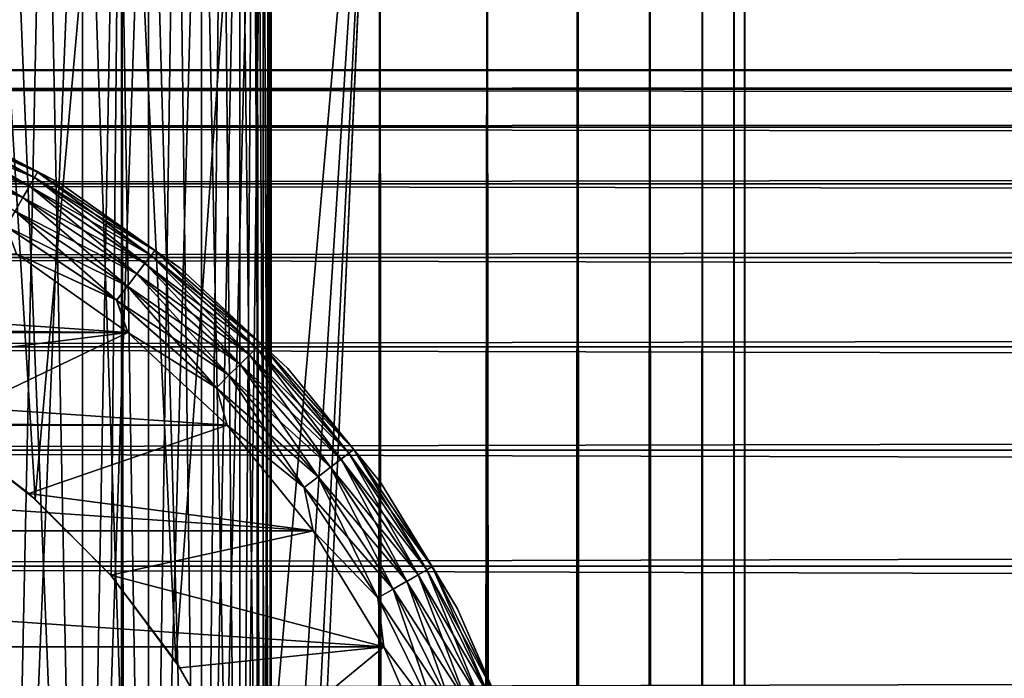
# Model space of a CAD drawing. Extents: x -265 to 265, y 0 to 1307.
# Tile 274 of 356: x -244 to -232, y 1285 to 1293. Entities that reach past the tile are written whole.
import ezdxf

# ---------------------------------------------------------------- set-up
doc = ezdxf.new("R2010")
doc.units = 0
doc.header["$LTSCALE"] = 81.481481
for name, color, linetype in [('100', 7, 'CONTINUOUS'), ('104', 7, 'CONTINUOUS'), ('113', 7, 'CONTINUOUS'), ('3', 7, 'CONTINUOUS'), ('83', 7, 'CONTINUOUS'), ('84', 7, 'CONTINUOUS'), ('90', 7, 'CONTINUOUS'), ('93', 7, 'CONTINUOUS'), ('94', 7, 'CONTINUOUS'), ('96', 7, 'CONTINUOUS')]:
    doc.layers.add(name, color=color, linetype=linetype)

msp = doc.modelspace()

# ---------------------------------------------------------------- linework, layer by layer
at = {"layer": '100', "color": 7, "linetype": 'CONTINUOUS'}
for points in [[(-243.513, 1291.237, -74.223), (-245.063, 1291.919, -74.434), (-245.035, 1291.987, -74.223), (-243.513, 1291.237, -74.223)], [(-244.821, 1291.924, -74), (-243.513, 1291.237, -74.223), (-245.035, 1291.987, -74.223), (-244.821, 1291.924, -74)], [(-243.55, 1291.172, -74.434), (-245.109, 1291.809, -74.624), (-245.063, 1291.919, -74.434), (-243.55, 1291.172, -74.434)], [(-243.55, 1291.172, -74.434), (-245.063, 1291.919, -74.434), (-243.513, 1291.237, -74.223), (-243.55, 1291.172, -74.434)], [(-244.821, 1291.924, -74), (-243.245, 1291.107, -74), (-243.513, 1291.237, -74.223), (-244.821, 1291.924, -74)], [(-243.609, 1291.069, -74.624), (-245.169, 1291.662, -74.782), (-245.109, 1291.809, -74.624), (-243.609, 1291.069, -74.624)], [(-243.609, 1291.069, -74.624), (-245.109, 1291.809, -74.624), (-243.55, 1291.172, -74.434), (-243.609, 1291.069, -74.624)], [(-243.689, 1290.932, -74.782), (-245.242, 1291.487, -74.901), (-245.169, 1291.662, -74.782), (-243.689, 1290.932, -74.782)], [(-243.689, 1290.932, -74.782), (-245.169, 1291.662, -74.782), (-243.609, 1291.069, -74.624), (-243.689, 1290.932, -74.782)], [(-243.783, 1290.767, -74.901), (-245.242, 1291.487, -74.901), (-243.689, 1290.932, -74.782), (-243.783, 1290.767, -74.901)], [(-242.146, 1290.235, -74.434), (-243.609, 1291.069, -74.624), (-243.55, 1291.172, -74.434), (-242.146, 1290.235, -74.434)], [(-242.101, 1290.294, -74.223), (-243.55, 1291.172, -74.434), (-243.513, 1291.237, -74.223), (-242.101, 1290.294, -74.223)], [(-242.146, 1290.235, -74.434), (-243.55, 1291.172, -74.434), (-242.101, 1290.294, -74.223), (-242.146, 1290.235, -74.434)], [(-243.245, 1291.107, -74), (-242.101, 1290.294, -74.223), (-243.513, 1291.237, -74.223), (-243.245, 1291.107, -74)], [(-242.219, 1290.14, -74.624), (-243.689, 1290.932, -74.782), (-243.609, 1291.069, -74.624), (-242.219, 1290.14, -74.624)], [(-242.219, 1290.14, -74.624), (-243.609, 1291.069, -74.624), (-242.146, 1290.235, -74.434), (-242.219, 1290.14, -74.624)], [(-243.245, 1291.107, -74), (-241.796, 1290.084, -74), (-242.101, 1290.294, -74.223), (-243.245, 1291.107, -74)], [(-242.316, 1290.014, -74.782), (-243.783, 1290.767, -74.901), (-243.689, 1290.932, -74.782), (-242.316, 1290.014, -74.782)], [(-242.316, 1290.014, -74.782), (-243.689, 1290.932, -74.782), (-242.219, 1290.14, -74.624), (-242.316, 1290.014, -74.782)], [(-242.431, 1289.864, -74.901), (-243.889, 1290.584, -74.975), (-243.783, 1290.767, -74.901), (-242.431, 1289.864, -74.901)], [(-242.431, 1289.864, -74.901), (-243.783, 1290.767, -74.901), (-242.316, 1290.014, -74.782), (-242.431, 1289.864, -74.901)], [(-242.56, 1289.696, -74.975), (-243.765, 1290.253, -75), (-243.889, 1290.584, -74.975), (-242.56, 1289.696, -74.975)], [(-242.56, 1289.696, -74.975), (-243.889, 1290.584, -74.975), (-242.431, 1289.864, -74.901), (-242.56, 1289.696, -74.975)], [(-242.427, 1289.309, -75), (-243.765, 1290.253, -75), (-242.56, 1289.696, -74.975), (-242.427, 1289.309, -75)], [(-240.878, 1289.122, -74.434), (-242.219, 1290.14, -74.624), (-242.146, 1290.235, -74.434), (-240.878, 1289.122, -74.434)], [(-240.825, 1289.175, -74.223), (-242.146, 1290.235, -74.434), (-242.101, 1290.294, -74.223), (-240.825, 1289.175, -74.223)], [(-240.878, 1289.122, -74.434), (-242.146, 1290.235, -74.434), (-240.825, 1289.175, -74.223), (-240.878, 1289.122, -74.434)], [(-241.796, 1290.084, -74), (-240.825, 1289.175, -74.223), (-242.101, 1290.294, -74.223), (-241.796, 1290.084, -74)], [(-240.962, 1289.038, -74.624), (-242.316, 1290.014, -74.782), (-242.219, 1290.14, -74.624), (-240.962, 1289.038, -74.624)], [(-240.962, 1289.038, -74.624), (-242.219, 1290.14, -74.624), (-240.878, 1289.122, -74.434), (-240.962, 1289.038, -74.624)], [(-241.796, 1290.084, -74), (-240.499, 1288.873, -74), (-240.825, 1289.175, -74.223), (-241.796, 1290.084, -74)], [(-241.074, 1288.926, -74.782), (-242.431, 1289.864, -74.901), (-242.316, 1290.014, -74.782), (-241.074, 1288.926, -74.782)], [(-241.074, 1288.926, -74.782), (-242.316, 1290.014, -74.782), (-240.962, 1289.038, -74.624), (-241.074, 1288.926, -74.782)], [(-241.208, 1288.792, -74.901), (-242.56, 1289.696, -74.975), (-242.431, 1289.864, -74.901), (-241.208, 1288.792, -74.901)], [(-241.208, 1288.792, -74.901), (-242.431, 1289.864, -74.901), (-241.074, 1288.926, -74.782), (-241.208, 1288.792, -74.901)], [(-241.358, 1288.642, -74.975), (-242.427, 1289.309, -75), (-242.56, 1289.696, -74.975), (-241.358, 1288.642, -74.975)], [(-241.358, 1288.642, -74.975), (-242.56, 1289.696, -74.975), (-241.208, 1288.792, -74.901), (-241.358, 1288.642, -74.975)], [(-241.23, 1288.191, -75), (-242.427, 1289.309, -75), (-241.358, 1288.642, -74.975), (-241.23, 1288.191, -75)], [(-239.765, 1287.854, -74.434), (-240.962, 1289.038, -74.624), (-240.878, 1289.122, -74.434), (-239.765, 1287.854, -74.434)], [(-239.706, 1287.899, -74.223), (-240.878, 1289.122, -74.434), (-240.825, 1289.175, -74.223), (-239.706, 1287.899, -74.223)], [(-239.765, 1287.854, -74.434), (-240.878, 1289.122, -74.434), (-239.706, 1287.899, -74.223), (-239.765, 1287.854, -74.434)], [(-240.499, 1288.873, -74), (-239.706, 1287.899, -74.223), (-240.825, 1289.175, -74.223), (-240.499, 1288.873, -74)], [(-239.86, 1287.781, -74.624), (-241.074, 1288.926, -74.782), (-240.962, 1289.038, -74.624), (-239.86, 1287.781, -74.624)], [(-239.86, 1287.781, -74.624), (-240.962, 1289.038, -74.624), (-239.765, 1287.854, -74.434), (-239.86, 1287.781, -74.624)], [(-239.986, 1287.684, -74.782), (-241.208, 1288.792, -74.901), (-241.074, 1288.926, -74.782), (-239.986, 1287.684, -74.782)], [(-239.986, 1287.684, -74.782), (-241.074, 1288.926, -74.782), (-239.86, 1287.781, -74.624), (-239.986, 1287.684, -74.782)], [(-240.136, 1287.569, -74.901), (-241.358, 1288.642, -74.975), (-241.208, 1288.792, -74.901), (-240.136, 1287.569, -74.901)], [(-240.136, 1287.569, -74.901), (-241.208, 1288.792, -74.901), (-239.986, 1287.684, -74.782), (-240.136, 1287.569, -74.901)], [(-240.499, 1288.873, -74), (-239.379, 1287.497, -74), (-239.706, 1287.899, -74.223), (-240.499, 1288.873, -74)], [(-240.304, 1287.44, -74.975), (-241.23, 1288.191, -75), (-241.358, 1288.642, -74.975), (-240.304, 1287.44, -74.975)], [(-240.304, 1287.44, -74.975), (-241.358, 1288.642, -74.975), (-240.136, 1287.569, -74.901), (-240.304, 1287.44, -74.975)], [(-240.196, 1286.92, -75), (-241.23, 1288.191, -75), (-240.304, 1287.44, -74.975), (-240.196, 1286.92, -75)], [(-238.828, 1286.45, -74.434), (-239.86, 1287.781, -74.624), (-239.765, 1287.854, -74.434), (-238.828, 1286.45, -74.434)], [(-238.763, 1286.487, -74.223), (-239.765, 1287.854, -74.434), (-239.706, 1287.899, -74.223), (-238.763, 1286.487, -74.223)], [(-238.828, 1286.45, -74.434), (-239.765, 1287.854, -74.434), (-238.763, 1286.487, -74.223), (-238.828, 1286.45, -74.434)], [(-239.379, 1287.497, -74), (-238.763, 1286.487, -74.223), (-239.706, 1287.899, -74.223), (-239.379, 1287.497, -74)], [(-238.931, 1286.391, -74.624), (-239.986, 1287.684, -74.782), (-239.86, 1287.781, -74.624), (-238.931, 1286.391, -74.624)], [(-238.931, 1286.391, -74.624), (-239.86, 1287.781, -74.624), (-238.828, 1286.45, -74.434), (-238.931, 1286.391, -74.624)], [(-239.068, 1286.311, -74.782), (-240.136, 1287.569, -74.901), (-239.986, 1287.684, -74.782), (-239.068, 1286.311, -74.782)], [(-239.068, 1286.311, -74.782), (-239.986, 1287.684, -74.782), (-238.931, 1286.391, -74.624), (-239.068, 1286.311, -74.782)], [(-239.233, 1286.217, -74.901), (-240.304, 1287.44, -74.975), (-240.136, 1287.569, -74.901), (-239.233, 1286.217, -74.901)], [(-239.233, 1286.217, -74.901), (-240.136, 1287.569, -74.901), (-239.068, 1286.311, -74.782), (-239.233, 1286.217, -74.901)], [(-239.379, 1287.497, -74), (-238.457, 1285.981, -74), (-238.763, 1286.487, -74.223), (-239.379, 1287.497, -74)], [(-239.416, 1286.111, -74.975), (-240.196, 1286.92, -75), (-240.304, 1287.44, -74.975), (-239.416, 1286.111, -74.975)], [(-239.416, 1286.111, -74.975), (-240.304, 1287.44, -74.975), (-239.233, 1286.217, -74.901), (-239.416, 1286.111, -74.975)], [(-239.345, 1285.521, -75), (-240.196, 1286.92, -75), (-239.416, 1286.111, -74.975), (-239.345, 1285.521, -75)], [(-238.081, 1284.937, -74.434), (-238.931, 1286.391, -74.624), (-238.828, 1286.45, -74.434), (-238.081, 1284.937, -74.434)], [(-238.013, 1284.965, -74.223), (-238.828, 1286.45, -74.434), (-238.763, 1286.487, -74.223), (-238.013, 1284.965, -74.223)], [(-238.081, 1284.937, -74.434), (-238.828, 1286.45, -74.434), (-238.013, 1284.965, -74.223), (-238.081, 1284.937, -74.434)], [(-238.457, 1285.981, -74), (-238.013, 1284.965, -74.223), (-238.763, 1286.487, -74.223), (-238.457, 1285.981, -74)], [(-238.338, 1284.831, -74.782), (-239.233, 1286.217, -74.901), (-239.068, 1286.311, -74.782), (-238.338, 1284.831, -74.782)], [(-238.191, 1284.891, -74.624), (-239.068, 1286.311, -74.782), (-238.931, 1286.391, -74.624), (-238.191, 1284.891, -74.624)], [(-238.338, 1284.831, -74.782), (-239.068, 1286.311, -74.782), (-238.191, 1284.891, -74.624), (-238.338, 1284.831, -74.782)], [(-238.191, 1284.891, -74.624), (-238.931, 1286.391, -74.624), (-238.081, 1284.937, -74.434), (-238.191, 1284.891, -74.624)], [(-238.513, 1284.758, -74.901), (-239.416, 1286.111, -74.975), (-239.233, 1286.217, -74.901), (-238.513, 1284.758, -74.901)], [(-238.513, 1284.758, -74.901), (-239.233, 1286.217, -74.901), (-238.338, 1284.831, -74.782), (-238.513, 1284.758, -74.901)], [(-238.709, 1284.677, -74.975), (-239.345, 1285.521, -75), (-239.416, 1286.111, -74.975), (-238.709, 1284.677, -74.975)], [(-238.709, 1284.677, -74.975), (-239.416, 1286.111, -74.975), (-238.513, 1284.758, -74.901), (-238.709, 1284.677, -74.975)], [(-238.457, 1285.981, -74), (-237.751, 1284.353, -74), (-238.013, 1284.965, -74.223), (-238.457, 1285.981, -74)], [(-238.693, 1284.019, -75), (-239.345, 1285.521, -75), (-238.709, 1284.677, -74.975), (-238.693, 1284.019, -75)]]:
    msp.add_3dface(points, dxfattribs=at)
at = {"layer": '104', "color": 7, "linetype": 'CONTINUOUS'}
for points in [[(-245.063, 1291.919, -25.567), (-243.549, 1291.173, -25.567), (-245.035, 1291.988, -25.779), (-245.063, 1291.919, -25.567)], [(-244.821, 1291.924, -26), (-245.035, 1291.988, -25.779), (-243.512, 1291.237, -25.779), (-244.821, 1291.924, -26)], [(-245.035, 1291.988, -25.779), (-243.549, 1291.173, -25.567), (-243.512, 1291.237, -25.779), (-245.035, 1291.988, -25.779)], [(-245.108, 1291.809, -25.377), (-243.609, 1291.07, -25.377), (-245.063, 1291.919, -25.567), (-245.108, 1291.809, -25.377)], [(-245.063, 1291.919, -25.567), (-243.609, 1291.07, -25.377), (-243.549, 1291.173, -25.567), (-245.063, 1291.919, -25.567)], [(-243.245, 1291.107, -26), (-244.821, 1291.924, -26), (-243.512, 1291.237, -25.779), (-243.245, 1291.107, -26)], [(-245.169, 1291.663, -25.218), (-243.688, 1290.933, -25.218), (-245.108, 1291.809, -25.377), (-245.169, 1291.663, -25.218)], [(-245.108, 1291.809, -25.377), (-243.688, 1290.933, -25.218), (-243.609, 1291.07, -25.377), (-245.108, 1291.809, -25.377)], [(-245.169, 1291.663, -25.218), (-243.783, 1290.768, -25.099), (-243.688, 1290.933, -25.218), (-245.169, 1291.663, -25.218)], [(-243.609, 1291.07, -25.377), (-242.219, 1290.141, -25.377), (-243.549, 1291.173, -25.567), (-243.609, 1291.07, -25.377)], [(-243.549, 1291.173, -25.567), (-242.146, 1290.235, -25.567), (-243.512, 1291.237, -25.779), (-243.549, 1291.173, -25.567)], [(-243.549, 1291.173, -25.567), (-242.219, 1290.141, -25.377), (-242.146, 1290.235, -25.567), (-243.549, 1291.173, -25.567)], [(-243.245, 1291.107, -26), (-243.512, 1291.237, -25.779), (-242.101, 1290.294, -25.779), (-243.245, 1291.107, -26)], [(-243.512, 1291.237, -25.779), (-242.146, 1290.235, -25.567), (-242.101, 1290.294, -25.779), (-243.512, 1291.237, -25.779)], [(-243.688, 1290.933, -25.218), (-242.315, 1290.015, -25.218), (-243.609, 1291.07, -25.377), (-243.688, 1290.933, -25.218)], [(-243.609, 1291.07, -25.377), (-242.315, 1290.015, -25.218), (-242.219, 1290.141, -25.377), (-243.609, 1291.07, -25.377)], [(-241.796, 1290.084, -26), (-243.245, 1291.107, -26), (-242.101, 1290.294, -25.779), (-241.796, 1290.084, -26)], [(-243.783, 1290.768, -25.099), (-242.431, 1289.865, -25.099), (-243.688, 1290.933, -25.218), (-243.783, 1290.768, -25.099)], [(-243.688, 1290.933, -25.218), (-242.431, 1289.865, -25.099), (-242.315, 1290.015, -25.218), (-243.688, 1290.933, -25.218)], [(-243.889, 1290.585, -25.025), (-242.559, 1289.697, -25.025), (-243.783, 1290.768, -25.099), (-243.889, 1290.585, -25.025)], [(-243.783, 1290.768, -25.099), (-242.559, 1289.697, -25.025), (-242.431, 1289.865, -25.099), (-243.783, 1290.768, -25.099)], [(-243.889, 1290.585, -25.025), (-243.765, 1290.253, -25), (-242.559, 1289.697, -25.025), (-243.889, 1290.585, -25.025)], [(-243.765, 1290.253, -25), (-242.427, 1289.309, -25), (-242.559, 1289.697, -25.025), (-243.765, 1290.253, -25)], [(-242.219, 1290.141, -25.377), (-240.962, 1289.038, -25.377), (-242.146, 1290.235, -25.567), (-242.219, 1290.141, -25.377)], [(-242.146, 1290.235, -25.567), (-240.877, 1289.123, -25.567), (-242.101, 1290.294, -25.779), (-242.146, 1290.235, -25.567)], [(-242.146, 1290.235, -25.567), (-240.962, 1289.038, -25.377), (-240.877, 1289.123, -25.567), (-242.146, 1290.235, -25.567)], [(-241.796, 1290.084, -26), (-242.101, 1290.294, -25.779), (-240.825, 1289.175, -25.779), (-241.796, 1290.084, -26)], [(-242.101, 1290.294, -25.779), (-240.877, 1289.123, -25.567), (-240.825, 1289.175, -25.779), (-242.101, 1290.294, -25.779)], [(-242.315, 1290.015, -25.218), (-241.074, 1288.926, -25.218), (-242.219, 1290.141, -25.377), (-242.315, 1290.015, -25.218)], [(-242.219, 1290.141, -25.377), (-241.074, 1288.926, -25.218), (-240.962, 1289.038, -25.377), (-242.219, 1290.141, -25.377)], [(-240.499, 1288.873, -26), (-241.796, 1290.084, -26), (-240.825, 1289.175, -25.779), (-240.499, 1288.873, -26)], [(-242.431, 1289.865, -25.099), (-241.208, 1288.792, -25.099), (-242.315, 1290.015, -25.218), (-242.431, 1289.865, -25.099)], [(-242.315, 1290.015, -25.218), (-241.208, 1288.792, -25.099), (-241.074, 1288.926, -25.218), (-242.315, 1290.015, -25.218)], [(-242.559, 1289.697, -25.025), (-241.357, 1288.643, -25.025), (-242.431, 1289.865, -25.099), (-242.559, 1289.697, -25.025)], [(-242.431, 1289.865, -25.099), (-241.357, 1288.643, -25.025), (-241.208, 1288.792, -25.099), (-242.431, 1289.865, -25.099)], [(-242.559, 1289.697, -25.025), (-242.427, 1289.309, -25), (-241.357, 1288.643, -25.025), (-242.559, 1289.697, -25.025)], [(-242.427, 1289.309, -25), (-241.23, 1288.191, -25), (-241.357, 1288.643, -25.025), (-242.427, 1289.309, -25)], [(-240.962, 1289.038, -25.377), (-239.859, 1287.781, -25.377), (-240.877, 1289.123, -25.567), (-240.962, 1289.038, -25.377)], [(-240.877, 1289.123, -25.567), (-239.765, 1287.854, -25.567), (-240.825, 1289.175, -25.779), (-240.877, 1289.123, -25.567)], [(-240.877, 1289.123, -25.567), (-239.859, 1287.781, -25.377), (-239.765, 1287.854, -25.567), (-240.877, 1289.123, -25.567)], [(-240.499, 1288.873, -26), (-240.825, 1289.175, -25.779), (-239.706, 1287.899, -25.779), (-240.499, 1288.873, -26)], [(-240.825, 1289.175, -25.779), (-239.765, 1287.854, -25.567), (-239.706, 1287.899, -25.779), (-240.825, 1289.175, -25.779)], [(-241.074, 1288.926, -25.218), (-239.985, 1287.685, -25.218), (-240.962, 1289.038, -25.377), (-241.074, 1288.926, -25.218)], [(-240.962, 1289.038, -25.377), (-239.985, 1287.685, -25.218), (-239.859, 1287.781, -25.377), (-240.962, 1289.038, -25.377)], [(-241.208, 1288.792, -25.099), (-240.135, 1287.569, -25.099), (-241.074, 1288.926, -25.218), (-241.208, 1288.792, -25.099)], [(-241.074, 1288.926, -25.218), (-240.135, 1287.569, -25.099), (-239.985, 1287.685, -25.218), (-241.074, 1288.926, -25.218)], [(-241.357, 1288.643, -25.025), (-240.303, 1287.441, -25.025), (-241.208, 1288.792, -25.099), (-241.357, 1288.643, -25.025)], [(-241.208, 1288.792, -25.099), (-240.303, 1287.441, -25.025), (-240.135, 1287.569, -25.099), (-241.208, 1288.792, -25.099)], [(-239.379, 1287.497, -26), (-240.499, 1288.873, -26), (-239.706, 1287.899, -25.779), (-239.379, 1287.497, -26)], [(-241.357, 1288.643, -25.025), (-241.23, 1288.191, -25), (-240.303, 1287.441, -25.025), (-241.357, 1288.643, -25.025)], [(-241.23, 1288.191, -25), (-240.196, 1286.92, -25), (-240.303, 1287.441, -25.025), (-241.23, 1288.191, -25)], [(-239.859, 1287.781, -25.377), (-238.93, 1286.391, -25.377), (-239.765, 1287.854, -25.567), (-239.859, 1287.781, -25.377)], [(-239.765, 1287.854, -25.567), (-238.827, 1286.451, -25.567), (-239.706, 1287.899, -25.779), (-239.765, 1287.854, -25.567)], [(-239.765, 1287.854, -25.567), (-238.93, 1286.391, -25.377), (-238.827, 1286.451, -25.567), (-239.765, 1287.854, -25.567)], [(-239.379, 1287.497, -26), (-239.706, 1287.899, -25.779), (-238.763, 1286.488, -25.779), (-239.379, 1287.497, -26)], [(-239.706, 1287.899, -25.779), (-238.827, 1286.451, -25.567), (-238.763, 1286.488, -25.779), (-239.706, 1287.899, -25.779)], [(-239.985, 1287.685, -25.218), (-239.067, 1286.312, -25.218), (-239.859, 1287.781, -25.377), (-239.985, 1287.685, -25.218)], [(-239.859, 1287.781, -25.377), (-239.067, 1286.312, -25.218), (-238.93, 1286.391, -25.377), (-239.859, 1287.781, -25.377)], [(-240.135, 1287.569, -25.099), (-239.232, 1286.217, -25.099), (-239.985, 1287.685, -25.218), (-240.135, 1287.569, -25.099)], [(-239.985, 1287.685, -25.218), (-239.232, 1286.217, -25.099), (-239.067, 1286.312, -25.218), (-239.985, 1287.685, -25.218)], [(-240.303, 1287.441, -25.025), (-239.415, 1286.111, -25.025), (-240.135, 1287.569, -25.099), (-240.303, 1287.441, -25.025)], [(-240.135, 1287.569, -25.099), (-239.415, 1286.111, -25.025), (-239.232, 1286.217, -25.099), (-240.135, 1287.569, -25.099)], [(-238.457, 1285.981, -26), (-239.379, 1287.497, -26), (-238.763, 1286.488, -25.779), (-238.457, 1285.981, -26)], [(-240.303, 1287.441, -25.025), (-240.196, 1286.92, -25), (-239.415, 1286.111, -25.025), (-240.303, 1287.441, -25.025)], [(-240.196, 1286.92, -25), (-239.345, 1285.521, -25), (-239.415, 1286.111, -25.025), (-240.196, 1286.92, -25)], [(-238.93, 1286.391, -25.377), (-238.191, 1284.892, -25.377), (-238.827, 1286.451, -25.567), (-238.93, 1286.391, -25.377)], [(-238.827, 1286.451, -25.567), (-238.081, 1284.937, -25.567), (-238.763, 1286.488, -25.779), (-238.827, 1286.451, -25.567)], [(-238.827, 1286.451, -25.567), (-238.191, 1284.892, -25.377), (-238.081, 1284.937, -25.567), (-238.827, 1286.451, -25.567)], [(-238.457, 1285.981, -26), (-238.763, 1286.488, -25.779), (-238.012, 1284.965, -25.779), (-238.457, 1285.981, -26)], [(-238.763, 1286.488, -25.779), (-238.081, 1284.937, -25.567), (-238.012, 1284.965, -25.779), (-238.763, 1286.488, -25.779)], [(-239.232, 1286.217, -25.099), (-238.512, 1284.758, -25.099), (-239.067, 1286.312, -25.218), (-239.232, 1286.217, -25.099)], [(-239.067, 1286.312, -25.218), (-238.337, 1284.831, -25.218), (-238.93, 1286.391, -25.377), (-239.067, 1286.312, -25.218)], [(-239.067, 1286.312, -25.218), (-238.512, 1284.758, -25.099), (-238.337, 1284.831, -25.218), (-239.067, 1286.312, -25.218)], [(-238.93, 1286.391, -25.377), (-238.337, 1284.831, -25.218), (-238.191, 1284.892, -25.377), (-238.93, 1286.391, -25.377)], [(-239.415, 1286.111, -25.025), (-238.708, 1284.677, -25.025), (-239.232, 1286.217, -25.099), (-239.415, 1286.111, -25.025)], [(-239.232, 1286.217, -25.099), (-238.708, 1284.677, -25.025), (-238.512, 1284.758, -25.099), (-239.232, 1286.217, -25.099)], [(-239.415, 1286.111, -25.025), (-239.345, 1285.521, -25), (-238.708, 1284.677, -25.025), (-239.415, 1286.111, -25.025)], [(-237.751, 1284.353, -26), (-238.457, 1285.981, -26), (-238.012, 1284.965, -25.779), (-237.751, 1284.353, -26)], [(-239.345, 1285.521, -25), (-238.693, 1284.019, -25), (-238.708, 1284.677, -25.025), (-239.345, 1285.521, -25)]]:
    msp.add_3dface(points, dxfattribs=at)
at = {"layer": '113', "color": 7, "linetype": 'CONTINUOUS'}
for points in [[(-243.91, 1275, -7.028), (-242.972, 1275, -6.09), (-243.91, 1298, -7.028), (-243.91, 1275, -7.028)], [(-243.91, 1298, -7.028), (-242.972, 1275, -6.09), (-243.424, 1298, -6.576), (-243.91, 1298, -7.028)], [(-242.972, 1275, 6.09), (-243.91, 1275, 7.028), (-242.972, 1298, 6.09), (-242.972, 1275, 6.09)], [(-242.972, 1298, 6.09), (-243.91, 1275, 7.028), (-243.424, 1298, 6.576), (-242.972, 1298, 6.09)], [(-243.424, 1298, 6.576), (-243.91, 1275, 7.028), (-243.91, 1298, 7.028), (-243.424, 1298, 6.576)], [(-243.424, 1298, -6.576), (-242.972, 1275, -6.09), (-242.972, 1298, -6.09), (-243.424, 1298, -6.576)], [(-242.972, 1275, -6.09), (-242.176, 1275, -5.028), (-242.972, 1298, -6.09), (-242.972, 1275, -6.09)], [(-242.972, 1298, -6.09), (-242.176, 1275, -5.028), (-242.555, 1298, -5.573), (-242.972, 1298, -6.09)], [(-242.176, 1275, 5.028), (-242.972, 1275, 6.09), (-242.176, 1298, 5.028), (-242.176, 1275, 5.028)], [(-242.176, 1298, 5.028), (-242.972, 1275, 6.09), (-242.555, 1298, 5.573), (-242.176, 1298, 5.028)], [(-242.555, 1298, 5.573), (-242.972, 1275, 6.09), (-242.972, 1298, 6.09), (-242.555, 1298, 5.573)], [(-242.555, 1298, -5.573), (-242.176, 1275, -5.028), (-242.176, 1298, -5.028), (-242.555, 1298, -5.573)], [(-242.176, 1275, -5.028), (-241.54, 1275, -3.863), (-242.176, 1298, -5.028), (-242.176, 1275, -5.028)], [(-242.176, 1298, -5.028), (-241.54, 1275, -3.863), (-241.838, 1298, -4.457), (-242.176, 1298, -5.028)], [(-241.54, 1275, 3.863), (-242.176, 1275, 5.028), (-241.54, 1298, 3.863), (-241.54, 1275, 3.863)], [(-241.54, 1298, 3.863), (-242.176, 1275, 5.028), (-241.838, 1298, 4.457), (-241.54, 1298, 3.863)], [(-241.838, 1298, 4.457), (-242.176, 1275, 5.028), (-242.176, 1298, 5.028), (-241.838, 1298, 4.457)], [(-241.838, 1298, -4.457), (-241.54, 1275, -3.863), (-241.54, 1298, -3.863), (-241.838, 1298, -4.457)], [(-241.54, 1275, -3.863), (-241.077, 1275, -2.62), (-241.54, 1298, -3.863), (-241.54, 1275, -3.863)], [(-241.54, 1298, -3.863), (-241.077, 1275, -2.62), (-241.286, 1298, -3.25), (-241.54, 1298, -3.863)], [(-241.077, 1275, 2.62), (-241.54, 1275, 3.863), (-241.077, 1298, 2.62), (-241.077, 1275, 2.62)], [(-241.077, 1298, 2.62), (-241.54, 1275, 3.863), (-241.286, 1298, 3.25), (-241.077, 1298, 2.62)], [(-241.286, 1298, 3.25), (-241.54, 1275, 3.863), (-241.54, 1298, 3.863), (-241.286, 1298, 3.25)], [(-241.286, 1298, -3.25), (-241.077, 1275, -2.62), (-241.077, 1298, -2.62), (-241.286, 1298, -3.25)], [(-241.077, 1275, -2.62), (-240.795, 1275, -1.324), (-241.077, 1298, -2.62), (-241.077, 1275, -2.62)], [(-241.077, 1298, -2.62), (-240.795, 1275, -1.324), (-240.913, 1298, -1.977), (-241.077, 1298, -2.62)], [(-240.795, 1275, 1.324), (-241.077, 1275, 2.62), (-240.795, 1298, 1.324), (-240.795, 1275, 1.324)], [(-240.795, 1298, 1.324), (-241.077, 1275, 2.62), (-240.913, 1298, 1.977), (-240.795, 1298, 1.324)], [(-240.913, 1298, 1.977), (-241.077, 1275, 2.62), (-241.077, 1298, 2.62), (-240.913, 1298, 1.977)], [(-240.913, 1298, -1.977), (-240.795, 1275, -1.324), (-240.795, 1298, -1.324), (-240.913, 1298, -1.977)], [(-240.795, 1275, -1.324), (-240.7, 1275), (-240.795, 1298, -1.324), (-240.795, 1275, -1.324)], [(-240.7, 1275), (-240.795, 1275, 1.324), (-240.7, 1298), (-240.7, 1275)], [(-240.795, 1298, -1.324), (-240.7, 1275), (-240.724, 1298, -0.663), (-240.795, 1298, -1.324)], [(-240.7, 1298), (-240.795, 1275, 1.324), (-240.724, 1298, 0.663), (-240.7, 1298)], [(-240.724, 1298, 0.663), (-240.795, 1275, 1.324), (-240.795, 1298, 1.324), (-240.724, 1298, 0.663)], [(-240.724, 1298, -0.663), (-240.7, 1275), (-240.7, 1298), (-240.724, 1298, -0.663)]]:
    msp.add_3dface(points, dxfattribs=at)
at = {"layer": '3', "color": 7, "linetype": 'CONTINUOUS'}
for points in [[(-263, 1292.471, 28.353), (-263, 1292.239, 30.043), (263, 1292.471, 28.353), (-263, 1292.471, 28.353)], [(263, 1292.471, 28.353), (-263, 1292.239, 30.043), (263, 1292.239, 30.043), (263, 1292.471, 28.353)], [(-263, 1292.471, 26.647), (-263, 1292.471, 28.353), (263, 1292.471, 26.647), (-263, 1292.471, 26.647)], [(263, 1292.471, 26.647), (-263, 1292.471, 28.353), (263, 1292.471, 28.353), (263, 1292.471, 26.647)], [(-263, 1292.239, 24.957), (-263, 1292.471, 26.647), (263, 1292.239, 24.957), (-263, 1292.239, 24.957)], [(263, 1292.239, 24.957), (-263, 1292.471, 26.647), (263, 1292.471, 26.647), (263, 1292.239, 24.957)], [(-263, 1292.239, 30.043), (-263, 1291.778, 31.686), (263, 1292.239, 30.043), (-263, 1292.239, 30.043)], [(263, 1292.239, 30.043), (-263, 1291.778, 31.686), (263, 1291.778, 31.686), (263, 1292.239, 30.043)], [(-263, 1291.778, 23.314), (-263, 1292.239, 24.957), (263, 1291.778, 23.314), (-263, 1291.778, 23.314)], [(263, 1291.778, 23.314), (-263, 1292.239, 24.957), (263, 1292.239, 24.957), (263, 1291.778, 23.314)], [(-263, 1291.778, 31.686), (-263, 1291.099, 33.251), (263, 1291.778, 31.686), (-263, 1291.778, 31.686)], [(263, 1291.778, 31.686), (-263, 1291.099, 33.251), (263, 1291.099, 33.251), (263, 1291.778, 31.686)], [(-263, 1291.099, 21.749), (-263, 1291.778, 23.314), (263, 1291.099, 21.749), (-263, 1291.099, 21.749)], [(263, 1291.099, 21.749), (-263, 1291.778, 23.314), (263, 1291.778, 23.314), (263, 1291.099, 21.749)], [(-263, 1291.099, 33.251), (-263, 1290.212, 34.709), (263, 1291.099, 33.251), (-263, 1291.099, 33.251)], [(263, 1291.099, 33.251), (-263, 1290.212, 34.709), (263, 1290.212, 34.709), (263, 1291.099, 33.251)], [(-263, 1290.212, 20.291), (-263, 1291.099, 21.749), (263, 1290.212, 20.291), (-263, 1290.212, 20.291)], [(263, 1290.212, 20.291), (-263, 1291.099, 21.749), (263, 1291.099, 21.749), (263, 1290.212, 20.291)], [(-263, 1290.212, 34.709), (-263, 1289.135, 36.032), (263, 1290.212, 34.709), (-263, 1290.212, 34.709)], [(263, 1290.212, 34.709), (-263, 1289.135, 36.032), (263, 1289.135, 36.032), (263, 1290.212, 34.709)], [(-263, 1289.135, 18.968), (-263, 1290.212, 20.291), (263, 1289.135, 18.968), (-263, 1289.135, 18.968)], [(263, 1289.135, 18.968), (-263, 1290.212, 20.291), (263, 1290.212, 20.291), (263, 1289.135, 18.968)], [(-263, 1289.135, 36.032), (-263, 1287.889, 37.196), (263, 1289.135, 36.032), (-263, 1289.135, 36.032)], [(263, 1289.135, 36.032), (-263, 1287.889, 37.196), (263, 1287.889, 37.196), (263, 1289.135, 36.032)], [(-263, 1287.889, 17.804), (-263, 1289.135, 18.968), (263, 1287.889, 17.804), (-263, 1287.889, 17.804)], [(263, 1287.889, 17.804), (-263, 1289.135, 18.968), (263, 1289.135, 18.968), (263, 1287.889, 17.804)], [(-263, 1287.889, 37.196), (-263, 1286.495, 38.18), (263, 1287.889, 37.196), (-263, 1287.889, 37.196)], [(263, 1287.889, 37.196), (-263, 1286.495, 38.18), (263, 1286.495, 38.18), (263, 1287.889, 37.196)], [(-263, 1286.495, 16.82), (-263, 1287.889, 17.804), (263, 1286.495, 16.82), (-263, 1286.495, 16.82)], [(263, 1286.495, 16.82), (-263, 1287.889, 17.804), (263, 1287.889, 17.804), (263, 1286.495, 16.82)], [(-263, 1286.495, 38.18), (-263, 1284.98, 38.965), (263, 1286.495, 38.18), (-263, 1286.495, 38.18)], [(263, 1286.495, 38.18), (-263, 1284.98, 38.965), (263, 1284.98, 38.965), (263, 1286.495, 38.18)], [(-263, 1284.98, 16.035), (-263, 1286.495, 16.82), (263, 1284.98, 16.035), (-263, 1284.98, 16.035)], [(263, 1284.98, 16.035), (-263, 1286.495, 16.82), (263, 1286.495, 16.82), (263, 1284.98, 16.035)]]:
    msp.add_3dface(points, dxfattribs=at)
at = {"layer": '83', "color": 7, "linetype": 'CONTINUOUS'}
for points in [[(-244.26, 1, 13.858), (-242.5, 1, 12.99), (-244.26, 1299, 13.858), (-244.26, 1, 13.858)], [(-244.26, 1299, 13.858), (-242.5, 1, 12.99), (-242.5, 1299, 12.99), (-244.26, 1299, 13.858)], [(-242.5, 1, 12.99), (-240.869, 1, 11.9), (-242.5, 1299, 12.99), (-242.5, 1, 12.99)], [(-242.5, 1299, 12.99), (-240.869, 1, 11.9), (-240.869, 1299, 11.9), (-242.5, 1299, 12.99)], [(-240.869, 1, 11.9), (-239.393, 1, 10.607), (-240.869, 1299, 11.9), (-240.869, 1, 11.9)], [(-240.869, 1299, 11.9), (-239.393, 1, 10.607), (-239.393, 1299, 10.607), (-240.869, 1299, 11.9)], [(-239.393, 1, 10.607), (-238.1, 1, 9.131), (-239.393, 1299, 10.607), (-239.393, 1, 10.607)], [(-239.393, 1299, 10.607), (-238.1, 1, 9.131), (-238.1, 1299, 9.131), (-239.393, 1299, 10.607)], [(-238.1, 1, 9.131), (-237.01, 1, 7.5), (-238.1, 1299, 9.131), (-238.1, 1, 9.131)], [(-238.1, 1299, 9.131), (-237.01, 1, 7.5), (-237.01, 1299, 7.5), (-238.1, 1299, 9.131)], [(-237.01, 1, 7.5), (-236.142, 1, 5.74), (-237.01, 1299, 7.5), (-237.01, 1, 7.5)], [(-237.01, 1299, 7.5), (-236.142, 1, 5.74), (-236.142, 1299, 5.74), (-237.01, 1299, 7.5)], [(-236.142, 1, 5.74), (-235.511, 1, 3.882), (-236.142, 1299, 5.74), (-236.142, 1, 5.74)], [(-236.142, 1299, 5.74), (-235.511, 1, 3.882), (-235.511, 1299, 3.882), (-236.142, 1299, 5.74)], [(-235.511, 1, 3.882), (-235.128, 1, 1.958), (-235.511, 1299, 3.882), (-235.511, 1, 3.882)], [(-235.511, 1299, 3.882), (-235.128, 1, 1.958), (-235.128, 1299, 1.958), (-235.511, 1299, 3.882)], [(-235.128, 1, 1.958), (-235, 1), (-235.128, 1299, 1.958), (-235.128, 1, 1.958)], [(-235.128, 1299, 1.958), (-235, 1), (-235, 1299), (-235.128, 1299, 1.958)]]:
    msp.add_3dface(points, dxfattribs=at)
at = {"layer": '84', "color": 7, "linetype": 'CONTINUOUS'}
for points in [[(-244.542, 1288.079, -13.972), (-244.26, 1299, -13.858), (-243.539, 1287.302, -13.537), (-244.542, 1288.079, -13.972)], [(-244.26, 1299, -13.858), (-242.5, 1299, -12.99), (-243.539, 1287.302, -13.537), (-244.26, 1299, -13.858)], [(-243.539, 1287.302, -13.537), (-242.5, 1299, -12.99), (-242.626, 1286.379, -13.063), (-243.539, 1287.302, -13.537)], [(-242.626, 1286.379, -13.063), (-242.5, 1299, -12.99), (-241.847, 1285.347, -12.591), (-242.626, 1286.379, -13.063)], [(-242.5, 1299, -12.99), (-240.869, 1299, -11.9), (-241.847, 1285.347, -12.591), (-242.5, 1299, -12.99)], [(-241.847, 1285.347, -12.591), (-240.869, 1299, -11.9), (-241.228, 1284.255, -12.167), (-241.847, 1285.347, -12.591)], [(-241.228, 1284.255, -12.167), (-240.869, 1299, -11.9), (-240.776, 1283.158, -11.828), (-241.228, 1284.255, -12.167)], [(-240.869, 1299, -11.9), (-239.393, 1299, -10.607), (-240.776, 1283.158, -11.828), (-240.869, 1299, -11.9)], [(-240.776, 1283.158, -11.828), (-239.393, 1299, -10.607), (-240.475, 1282.083, -11.588), (-240.776, 1283.158, -11.828)], [(-240.475, 1282.083, -11.588), (-239.393, 1299, -10.607), (-240.305, 1281.033, -11.446), (-240.475, 1282.083, -11.588)], [(-240.305, 1281.033, -11.446), (-239.393, 1299, -10.607), (-240.25, 1280, -11.399), (-240.305, 1281.033, -11.446)], [(-239.393, 1299, -10.607), (-239.393, 1, -10.607), (-240.25, 20, -11.399), (-239.393, 1299, -10.607)], [(-240.25, 1280, -11.399), (-239.393, 1299, -10.607), (-240.25, 20, -11.399), (-240.25, 1280, -11.399)], [(-238.1, 1, -9.131), (-239.393, 1, -10.607), (-238.1, 1299, -9.131), (-238.1, 1, -9.131)], [(-238.1, 1299, -9.131), (-239.393, 1, -10.607), (-239.393, 1299, -10.607), (-238.1, 1299, -9.131)], [(-237.01, 1, -7.5), (-238.1, 1, -9.131), (-237.01, 1299, -7.5), (-237.01, 1, -7.5)], [(-237.01, 1299, -7.5), (-238.1, 1, -9.131), (-238.1, 1299, -9.131), (-237.01, 1299, -7.5)], [(-236.142, 1, -5.74), (-237.01, 1, -7.5), (-236.142, 1299, -5.74), (-236.142, 1, -5.74)], [(-236.142, 1299, -5.74), (-237.01, 1, -7.5), (-237.01, 1299, -7.5), (-236.142, 1299, -5.74)], [(-235.511, 1, -3.882), (-236.142, 1, -5.74), (-235.511, 1299, -3.882), (-235.511, 1, -3.882)], [(-235.511, 1299, -3.882), (-236.142, 1, -5.74), (-236.142, 1299, -5.74), (-235.511, 1299, -3.882)], [(-235.128, 1, -1.958), (-235.511, 1, -3.882), (-235.128, 1299, -1.958), (-235.128, 1, -1.958)], [(-235.128, 1299, -1.958), (-235.511, 1, -3.882), (-235.511, 1299, -3.882), (-235.128, 1299, -1.958)], [(-235, 1299), (-235, 1), (-235.128, 1, -1.958), (-235, 1299)], [(-235, 1299), (-235.128, 1, -1.958), (-235.128, 1299, -1.958), (-235, 1299)]]:
    msp.add_3dface(points, dxfattribs=at)
at = {"layer": '90', "color": 7, "linetype": 'CONTINUOUS'}
for points in [[(-244.729, 1288.202, -25), (-244.542, 1288.079, -13.972), (-243.615, 1287.369, -25), (-244.729, 1288.202, -25)], [(-244.542, 1288.079, -13.972), (-243.539, 1287.302, -13.537), (-243.615, 1287.369, -25), (-244.542, 1288.079, -13.972)], [(-243.615, 1287.369, -25), (-243.539, 1287.302, -13.537), (-242.631, 1286.385, -25), (-243.615, 1287.369, -25)], [(-243.539, 1287.302, -13.537), (-242.626, 1286.379, -13.063), (-242.631, 1286.385, -25), (-243.539, 1287.302, -13.537)], [(-242.626, 1286.379, -13.063), (-241.847, 1285.347, -12.591), (-242.631, 1286.385, -25), (-242.626, 1286.379, -13.063)], [(-242.631, 1286.385, -25), (-241.847, 1285.347, -12.591), (-241.798, 1285.271, -25), (-242.631, 1286.385, -25)], [(-241.847, 1285.347, -12.591), (-241.228, 1284.255, -12.167), (-241.798, 1285.271, -25), (-241.847, 1285.347, -12.591)], [(-241.798, 1285.271, -25), (-241.228, 1284.255, -12.167), (-241.131, 1284.05, -25), (-241.798, 1285.271, -25)]]:
    msp.add_3dface(points, dxfattribs=at)
at = {"layer": '93', "color": 7, "linetype": 'CONTINUOUS'}
for points in [[(-243.765, 1290.253, -25), (-247.253, 1289.355, -25), (-242.427, 1289.309, -25), (-243.765, 1290.253, -25)], [(-247.253, 1289.355, -25), (-245.95, 1288.869, -25), (-242.427, 1289.309, -25), (-247.253, 1289.355, -25)], [(-245.95, 1288.869, -25), (-244.729, 1288.202, -25), (-242.427, 1289.309, -25), (-245.95, 1288.869, -25)], [(-242.427, 1289.309, -25), (-244.729, 1288.202, -25), (-241.23, 1288.191, -25), (-242.427, 1289.309, -25)], [(-244.729, 1288.202, -25), (-243.615, 1287.369, -25), (-241.23, 1288.191, -25), (-244.729, 1288.202, -25)], [(-241.23, 1288.191, -25), (-243.615, 1287.369, -25), (-240.196, 1286.92, -25), (-241.23, 1288.191, -25)], [(-243.615, 1287.369, -25), (-242.631, 1286.385, -25), (-240.196, 1286.92, -25), (-243.615, 1287.369, -25)], [(-240.196, 1286.92, -25), (-242.631, 1286.385, -25), (-239.345, 1285.521, -25), (-240.196, 1286.92, -25)], [(-242.631, 1286.385, -25), (-241.798, 1285.271, -25), (-239.345, 1285.521, -25), (-242.631, 1286.385, -25)], [(-241.798, 1285.271, -25), (-241.131, 1284.05, -25), (-239.345, 1285.521, -25), (-241.798, 1285.271, -25)], [(-239.345, 1285.521, -25), (-241.131, 1284.05, -25), (-238.693, 1284.019, -25), (-239.345, 1285.521, -25)]]:
    msp.add_3dface(points, dxfattribs=at)
at = {"layer": '94', "color": 7, "linetype": 'CONTINUOUS'}
for points in [[(-257.573, 1289.309, -75), (-256.235, 1290.253, -75), (-242.427, 1289.309, -75), (-257.573, 1289.309, -75)], [(-242.427, 1289.309, -75), (-256.235, 1290.253, -75), (-243.765, 1290.253, -75), (-242.427, 1289.309, -75)], [(-258.77, 1288.191, -75), (-257.573, 1289.309, -75), (-241.23, 1288.191, -75), (-258.77, 1288.191, -75)], [(-241.23, 1288.191, -75), (-257.573, 1289.309, -75), (-242.427, 1289.309, -75), (-241.23, 1288.191, -75)], [(-259.804, 1286.92, -75), (-258.77, 1288.191, -75), (-240.196, 1286.92, -75), (-259.804, 1286.92, -75)], [(-240.196, 1286.92, -75), (-258.77, 1288.191, -75), (-241.23, 1288.191, -75), (-240.196, 1286.92, -75)], [(-260.655, 1285.521, -75), (-259.804, 1286.92, -75), (-239.345, 1285.521, -75), (-260.655, 1285.521, -75)], [(-239.345, 1285.521, -75), (-259.804, 1286.92, -75), (-240.196, 1286.92, -75), (-239.345, 1285.521, -75)], [(-261.307, 1284.019, -75), (-260.655, 1285.521, -75), (-238.693, 1284.019, -75), (-261.307, 1284.019, -75)], [(-238.693, 1284.019, -75), (-260.655, 1285.521, -75), (-239.345, 1285.521, -75), (-238.693, 1284.019, -75)]]:
    msp.add_3dface(points, dxfattribs=at)
at = {"layer": '96', "color": 7, "linetype": 'CONTINUOUS'}
for points in [[(-243.245, 1291.107, -74), (-244.821, 1291.924, -74), (-243.245, 1291.107, -26), (-243.245, 1291.107, -74)], [(-243.245, 1291.107, -26), (-244.821, 1291.924, -74), (-244.821, 1291.924, -26), (-243.245, 1291.107, -26)], [(-241.796, 1290.084, -74), (-243.245, 1291.107, -74), (-241.796, 1290.084, -26), (-241.796, 1290.084, -74)], [(-241.796, 1290.084, -26), (-243.245, 1291.107, -74), (-243.245, 1291.107, -26), (-241.796, 1290.084, -26)], [(-240.499, 1288.873, -74), (-241.796, 1290.084, -74), (-240.499, 1288.873, -26), (-240.499, 1288.873, -74)], [(-240.499, 1288.873, -26), (-241.796, 1290.084, -74), (-241.796, 1290.084, -26), (-240.499, 1288.873, -26)], [(-239.379, 1287.497, -74), (-240.499, 1288.873, -74), (-239.379, 1287.497, -26), (-239.379, 1287.497, -74)], [(-239.379, 1287.497, -26), (-240.499, 1288.873, -74), (-240.499, 1288.873, -26), (-239.379, 1287.497, -26)], [(-238.457, 1285.981, -74), (-239.379, 1287.497, -74), (-238.457, 1285.981, -26), (-238.457, 1285.981, -74)], [(-238.457, 1285.981, -26), (-239.379, 1287.497, -74), (-239.379, 1287.497, -26), (-238.457, 1285.981, -26)], [(-237.751, 1284.353, -74), (-238.457, 1285.981, -74), (-237.751, 1284.353, -26), (-237.751, 1284.353, -74)], [(-237.751, 1284.353, -26), (-238.457, 1285.981, -74), (-238.457, 1285.981, -26), (-237.751, 1284.353, -26)]]:
    msp.add_3dface(points, dxfattribs=at)

doc.saveas('drawing.dxf')
